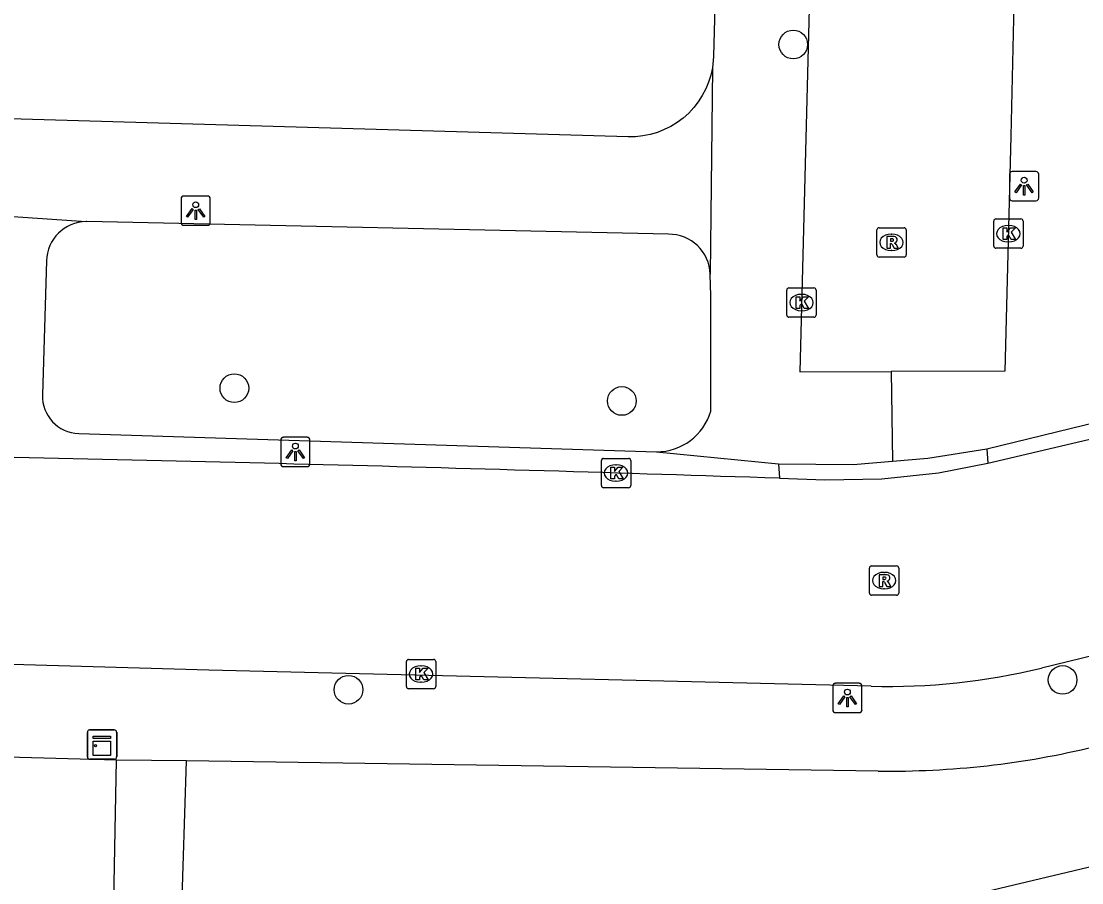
# Model space of a CAD drawing. Extents: x 162026 to 163499, y 387297 to 388169.
# Drawn here: x 162941.43 to 162977.59, y 387914.09 to 387943.47 of the extents above; entities that cross this region are included whole.
import ezdxf

# ---------------------------------------------------------------- set-up
doc = ezdxf.new("R2010")
doc.units = 0
for name, color, linetype in [('IMGEO_Boom', 7, 'Continuous'), ('IMGEO_Kast', 7, 'Continuous'), ('IMGEO_Kolk', 7, 'Continuous'), ('IMGEO_Lichtpunt', 7, 'Continuous'), ('IMGEO_Pand', 7, 'Continuous'), ('IMGEO_Rijbaan_lokaal_open', 7, 'Continuous'), ('IMGEO_Rioolput', 7, 'Continuous'), ('IMGEO_Voetpad_open', 7, 'Continuous')]:
    doc.layers.add(name, color=color, linetype=linetype)

msp = doc.modelspace()

# ---------------------------------------------------------------- linework, layer by layer
at = {"layer": 'IMGEO_Boom'}
for centre in [(162967.749, 387942.678), (162948.696, 387930.959), (162961.906, 387930.522), (162976.932, 387921.01), (162952.587, 387920.675)]:
    msp.add_circle(centre, 0.489, dxfattribs=at)
at = {"layer": 'IMGEO_Kast'}
for p, q in [((162943.684, 387918.379), (162943.684, 387919.22)), ((162943.684, 387919.22), (162943.684, 387918.379)), ((162943.759, 387919.304), (162944.6, 387919.304)), ((162944.6, 387919.304), (162943.759, 387919.304)), ((162944.684, 387919.229), (162944.684, 387918.388)), ((162944.684, 387918.388), (162944.684, 387919.229)), ((162944.609, 387918.304), (162943.768, 387918.304)), ((162943.768, 387918.304), (162944.609, 387918.304))]:
    msp.add_line(p, q, dxfattribs=at)
for points in [[(162943.879, 387919.094), (162944.479, 387919.094), (162944.479, 387919.009), (162943.879, 387919.009), (162943.879, 387919.094)], [(162943.879, 387918.919), (162944.479, 387918.919), (162944.479, 387918.43), (162943.879, 387918.43), (162943.879, 387918.919)]]:
    msp.add_lwpolyline(points, dxfattribs=at)
msp.add_circle((162943.963, 387918.768), 0.0377, dxfattribs=at)
for centre, start, end in [((162943.762, 387919.226), 92.4484, 184.2845), ((162943.762, 387919.226), 92.4484, 184.2845), ((162944.606, 387919.226), 2.4484, 94.2845), ((162944.606, 387919.226), 2.4484, 94.2845), ((162943.762, 387918.382), 182.4484, 274.2845), ((162943.762, 387918.382), 182.4484, 274.2845), ((162944.606, 387918.382), 272.4484, 4.2845), ((162944.606, 387918.382), 272.4484, 4.2845)]:
    msp.add_arc(centre, 0.0779, start, end, dxfattribs=at)
at = {"layer": 'IMGEO_Kolk'}
for p, q in [((162974.583, 387935.802), (162974.583, 387936.654)), ((162974.658, 387936.728), (162975.51, 387936.728)), ((162975.071, 387936.508), (162975.096, 387936.508)), ((162975.584, 387936.654), (162975.584, 387935.802)), ((162975.51, 387935.728), (162974.658, 387935.728)), ((162975.094, 387935.948), (162975.069, 387935.948)), ((162967.529, 387933.452), (162967.529, 387934.304)), ((162967.604, 387934.378), (162968.456, 387934.378)), ((162968.53, 387934.304), (162968.53, 387933.452)), ((162968.017, 387934.158), (162968.042, 387934.158)), ((162968.04, 387933.598), (162968.015, 387933.598)), ((162968.456, 387933.378), (162967.604, 387933.378)), ((162961.207, 387927.639), (162961.207, 387928.491)), ((162961.282, 387928.565), (162962.134, 387928.565)), ((162962.208, 387928.491), (162962.208, 387927.639)), ((162961.695, 387928.345), (162961.72, 387928.345)), ((162961.718, 387927.785), (162961.693, 387927.785)), ((162962.134, 387927.565), (162961.282, 387927.565)), ((162954.56, 387920.784), (162954.56, 387921.636)), ((162954.635, 387921.71), (162955.487, 387921.71)), ((162955.561, 387921.636), (162955.561, 387920.784)), ((162955.048, 387921.49), (162955.073, 387921.49)), ((162955.071, 387920.93), (162955.046, 387920.93)), ((162955.487, 387920.71), (162954.635, 387920.71))]:
    msp.add_line(p, q, dxfattribs=at)
for points in [[(162974.583, 387935.802), (162974.583, 387936.654)], [(162974.658, 387936.728), (162975.51, 387936.728)], [(162975.584, 387936.654), (162975.584, 387935.802)], [(162974.904, 387936.428), (162975.027, 387936.428), (162975.027, 387936.277), (162975.157, 387936.428), (162975.321, 387936.428), (162975.175, 387936.277), (162975.328, 387936.028), (162975.176, 387936.028), (162975.091, 387936.192), (162975.027, 387936.125), (162975.027, 387936.028), (162974.904, 387936.028), (162974.904, 387936.428)], [(162975.51, 387935.728), (162974.658, 387935.728)], [(162967.529, 387933.452), (162967.529, 387934.304)], [(162967.604, 387934.378), (162968.456, 387934.378)], [(162968.53, 387934.304), (162968.53, 387933.452)], [(162967.85, 387934.078), (162967.973, 387934.078), (162967.973, 387933.927), (162968.103, 387934.078), (162968.267, 387934.078), (162968.121, 387933.927), (162968.274, 387933.678), (162968.122, 387933.678), (162968.037, 387933.842), (162967.973, 387933.775), (162967.973, 387933.678), (162967.85, 387933.678), (162967.85, 387934.078)], [(162968.456, 387933.378), (162967.604, 387933.378)], [(162961.207, 387927.639), (162961.207, 387928.491)], [(162961.282, 387928.565), (162962.134, 387928.565)], [(162962.208, 387928.491), (162962.208, 387927.639)], [(162961.528, 387928.265), (162961.651, 387928.265), (162961.651, 387928.114), (162961.781, 387928.265), (162961.945, 387928.265), (162961.799, 387928.114), (162961.952, 387927.865), (162961.8, 387927.865), (162961.715, 387928.029), (162961.651, 387927.962), (162961.651, 387927.865), (162961.528, 387927.865), (162961.528, 387928.265)], [(162962.134, 387927.565), (162961.282, 387927.565)], [(162954.56, 387920.784), (162954.56, 387921.636)], [(162954.635, 387921.71), (162955.487, 387921.71)], [(162955.561, 387921.636), (162955.561, 387920.784)], [(162954.881, 387921.41), (162955.004, 387921.41), (162955.004, 387921.259), (162955.134, 387921.41), (162955.298, 387921.41), (162955.152, 387921.259), (162955.305, 387921.01), (162955.153, 387921.01), (162955.068, 387921.174), (162955.004, 387921.107), (162955.004, 387921.01), (162954.881, 387921.01), (162954.881, 387921.41)], [(162955.487, 387920.71), (162954.635, 387920.71)]]:
    msp.add_lwpolyline(points, dxfattribs=at)
for centre, start, end in [((162974.66, 387936.652), 91.552, 178.448), ((162974.66, 387936.652), 91.552, 178.448), ((162975.508, 387936.652), 1.552, 88.448), ((162975.508, 387936.652), 1.552, 88.448), ((162974.66, 387935.804), 181.552, 268.448), ((162974.66, 387935.804), 181.552, 268.448), ((162975.508, 387935.804), 271.552, 358.448), ((162975.508, 387935.804), 271.552, 358.448), ((162967.606, 387934.302), 91.552, 178.448), ((162967.606, 387934.302), 91.552, 178.448), ((162968.454, 387934.302), 1.552, 88.448), ((162968.454, 387934.302), 1.552, 88.448), ((162967.606, 387933.454), 181.552, 268.448), ((162967.606, 387933.454), 181.552, 268.448), ((162968.454, 387933.454), 271.552, 358.448), ((162968.454, 387933.454), 271.552, 358.448), ((162961.284, 387928.489), 91.552, 178.448), ((162961.284, 387928.489), 91.552, 178.448), ((162962.132, 387928.489), 1.552, 88.448), ((162962.132, 387928.489), 1.552, 88.448), ((162961.284, 387927.641), 181.552, 268.448), ((162961.284, 387927.641), 181.552, 268.448), ((162962.132, 387927.641), 271.552, 358.448), ((162962.132, 387927.641), 271.552, 358.448), ((162954.637, 387921.634), 91.552, 178.448), ((162954.637, 387921.634), 91.552, 178.448), ((162955.485, 387921.634), 1.552, 88.448), ((162955.485, 387921.634), 1.552, 88.448), ((162954.637, 387920.786), 181.552, 268.448), ((162954.637, 387920.786), 181.552, 268.448), ((162955.485, 387920.786), 271.552, 358.448), ((162955.485, 387920.786), 271.552, 358.448)]:
    msp.add_arc(centre, 0.0765, start, end, dxfattribs=at)
for centre, major_axis, ratio, start_param, end_param in [((162975.07, 387936.228), (-0.387, 0.002), 0.722429, 4.712389, 7.853982), ((162975.095, 387936.228), (-0.39, 0.002), 0.717154, 1.570796, 4.712389), ((162968.016, 387933.878), (-0.387, 0.002), 0.722429, 4.712389, 7.853982), ((162968.041, 387933.878), (-0.39, 0.002), 0.717154, 1.570796, 4.712389), ((162961.694, 387928.065), (-0.387, 0.002), 0.722429, 4.712389, 7.853982), ((162961.719, 387928.065), (-0.39, 0.002), 0.717154, 1.570796, 4.712389), ((162955.047, 387921.21), (-0.387, 0.002), 0.722429, 4.712389, 7.853982), ((162955.072, 387921.21), (-0.39, 0.002), 0.717154, 1.570796, 4.712389)]:
    msp.add_ellipse(centre, major_axis=major_axis, ratio=ratio, start_param=start_param, end_param=end_param, dxfattribs=at)
at = {"layer": 'IMGEO_Lichtpunt'}
for p, q in [((162975.121, 387938.251), (162975.121, 387937.444)), ((162975.121, 387938.251), (162975.121, 387937.444)), ((162976.023, 387938.346), (162975.215, 387938.346)), ((162976.023, 387938.346), (162975.215, 387938.346)), ((162976.117, 387937.444), (162976.117, 387938.251)), ((162976.117, 387937.444), (162976.117, 387938.251)), ((162946.879, 387937.416), (162946.879, 387936.609)), ((162946.879, 387937.416), (162946.879, 387936.609)), ((162947.781, 387937.511), (162946.973, 387937.511)), ((162947.781, 387937.511), (162946.973, 387937.511)), ((162947.875, 387936.609), (162947.875, 387937.416)), ((162947.875, 387936.609), (162947.875, 387937.416)), ((162975.215, 387937.35), (162976.023, 387937.35)), ((162975.215, 387937.35), (162976.023, 387937.35)), ((162946.973, 387936.515), (162947.781, 387936.515)), ((162946.973, 387936.515), (162947.781, 387936.515)), ((162951.18, 387929.282), (162950.372, 387929.282)), ((162951.18, 387929.282), (162950.372, 387929.282)), ((162950.278, 387929.187), (162950.278, 387928.38)), ((162950.278, 387929.187), (162950.278, 387928.38)), ((162951.274, 387928.38), (162951.274, 387929.187)), ((162951.274, 387928.38), (162951.274, 387929.187)), ((162950.372, 387928.286), (162951.18, 387928.286)), ((162950.372, 387928.286), (162951.18, 387928.286)), ((162969.999, 387920.893), (162969.191, 387920.893)), ((162969.999, 387920.893), (162969.191, 387920.893)), ((162969.097, 387920.798), (162969.097, 387919.991)), ((162969.097, 387920.798), (162969.097, 387919.991)), ((162970.093, 387919.991), (162970.093, 387920.798)), ((162970.093, 387919.991), (162970.093, 387920.798)), ((162969.191, 387919.897), (162969.999, 387919.897)), ((162969.191, 387919.897), (162969.999, 387919.897))]:
    msp.add_line(p, q, dxfattribs=at)
for points in [[(162975.495, 387937.915), (162975.534, 387937.887), (162975.346, 387937.625), (162975.308, 387937.652), (162975.495, 387937.915)], [(162975.707, 387937.887), (162975.745, 387937.914), (162975.932, 387937.652), (162975.893, 387937.624), (162975.707, 387937.887)], [(162975.597, 387937.867), (162975.644, 387937.867), (162975.644, 387937.545), (162975.597, 387937.545), (162975.597, 387937.867)], [(162947.253, 387937.08), (162947.292, 387937.052), (162947.104, 387936.79), (162947.066, 387936.817), (162947.253, 387937.08)], [(162947.355, 387937.032), (162947.402, 387937.032), (162947.402, 387936.71), (162947.355, 387936.71), (162947.355, 387937.032)], [(162947.465, 387937.052), (162947.503, 387937.079), (162947.69, 387936.817), (162947.651, 387936.789), (162947.465, 387937.052)], [(162950.652, 387928.851), (162950.691, 387928.823), (162950.503, 387928.561), (162950.465, 387928.588), (162950.652, 387928.851)], [(162950.864, 387928.823), (162950.902, 387928.85), (162951.089, 387928.588), (162951.05, 387928.56), (162950.864, 387928.823)], [(162950.754, 387928.803), (162950.801, 387928.803), (162950.801, 387928.481), (162950.754, 387928.481), (162950.754, 387928.803)], [(162969.471, 387920.462), (162969.51, 387920.434), (162969.322, 387920.172), (162969.284, 387920.199), (162969.471, 387920.462)], [(162969.573, 387920.414), (162969.62, 387920.414), (162969.62, 387920.092), (162969.573, 387920.092), (162969.573, 387920.414)], [(162969.683, 387920.434), (162969.721, 387920.461), (162969.908, 387920.199), (162969.869, 387920.171), (162969.683, 387920.434)]]:
    msp.add_lwpolyline(points, dxfattribs=at)
for centre in [(162975.62, 387938.049), (162947.378, 387937.214), (162950.777, 387928.985), (162969.596, 387920.596)]:
    msp.add_circle(centre, 0.0994, dxfattribs=at)
for centre, start, end in [((162975.215, 387938.251), 90, 180), ((162975.215, 387938.251), 90, 180), ((162976.023, 387938.251), 0, 90), ((162976.023, 387938.251), 0, 90), ((162946.973, 387937.416), 90, 180), ((162946.973, 387937.416), 90, 180), ((162947.781, 387937.416), 0, 90), ((162947.781, 387937.416), 0, 90), ((162975.215, 387937.444), 180, 270), ((162975.215, 387937.444), 180, 270), ((162976.023, 387937.444), 270, 0), ((162976.023, 387937.444), 270, 360), ((162946.973, 387936.609), 180, 270), ((162946.973, 387936.609), 180, 270), ((162947.781, 387936.609), 270, 0), ((162947.781, 387936.609), 270, 360), ((162950.372, 387929.187), 90, 180), ((162950.372, 387929.187), 90, 180), ((162951.18, 387929.187), 0, 90), ((162951.18, 387929.187), 0, 90), ((162950.372, 387928.38), 180, 270), ((162950.372, 387928.38), 180, 270), ((162951.18, 387928.38), 270, 0), ((162951.18, 387928.38), 270, 360), ((162969.191, 387920.798), 90, 180), ((162969.191, 387920.798), 90, 180), ((162969.999, 387920.798), 0, 90), ((162969.999, 387920.798), 0, 90), ((162969.191, 387919.991), 180, 270), ((162969.191, 387919.991), 180, 270), ((162969.999, 387919.991), 270, 0), ((162969.999, 387919.991), 270, 360)]:
    msp.add_arc(centre, 0.0946, start, end, dxfattribs=at)
at = {"layer": 'IMGEO_Pand'}
msp.add_lwpolyline([(162973.642, 387913.636), (162979.624, 387915.054)], dxfattribs=at)
at = {"layer": 'IMGEO_Rijbaan_lokaal_open'}
for points in [[(162975.889, 387969.016), (162975.274, 387944.057), (162975.164, 387939.547), (162974.968, 387931.535), (162971.084, 387931.527)], [(162974.386, 387928.397), (163000, 387934.423), (163035.524, 387942.894), (163038.667, 387943.643), (163057.25, 387948.095)], [(162968.381, 387947.454), (162967.971, 387931.521), (162971.084, 387931.527)], [(163017.662, 387931.509), (163001.532, 387927.579), (163000, 387927.206), (162991.076, 387925.032), (162976.212, 387921.411)], [(162967.278, 387927.885), (162968.831, 387927.832), (162970.77, 387927.865), (162972.698, 387928.071), (162974.386, 387928.397)], [(162970.408, 387920.794), (162951.559, 387921.25), (162947.824, 387921.34), (162918.243, 387922.192), (162915.525, 387922.239), (162914.483, 387922.258)]]:
    msp.add_lwpolyline(points, dxfattribs=at)
for centre, radius, start, end in [((162898.866, 385883.387), 2045.642, 88.083524, 88.982991), ((162971.007, 387942.762), 21.976, 268.4369, 283.6993)]:
    msp.add_arc(centre, radius, start, end, dxfattribs=at)
at = {"layer": 'IMGEO_Rioolput'}
for p, q in [((162970.599, 387935.504), (162970.599, 387936.356)), ((162970.674, 387936.43), (162971.526, 387936.43)), ((162971.087, 387936.21), (162971.112, 387936.21)), ((162971.6, 387936.356), (162971.6, 387935.504)), ((162971.526, 387935.43), (162970.674, 387935.43)), ((162971.11, 387935.65), (162971.085, 387935.65)), ((162970.421, 387924.898), (162971.273, 387924.898)), ((162970.346, 387923.972), (162970.346, 387924.824)), ((162970.834, 387924.678), (162970.859, 387924.678)), ((162971.347, 387924.824), (162971.347, 387923.972)), ((162971.273, 387923.898), (162970.421, 387923.898)), ((162970.857, 387924.118), (162970.832, 387924.118))]:
    msp.add_line(p, q, dxfattribs=at)
for points in [[(162970.599, 387935.504), (162970.599, 387936.356)], [(162970.674, 387936.43), (162971.526, 387936.43)], [(162971.188, 387936.128), (162970.936, 387936.13), (162970.936, 387935.73)], [(162971.6, 387936.356), (162971.6, 387935.504)], [(162970.936, 387935.73), (162971.06, 387935.73), (162971.06, 387935.892), (162971.071, 387935.892)], [(162971.114, 387936.049), (162971.06, 387936.049), (162971.06, 387935.968)], [(162971.06, 387935.968), (162971.112, 387935.968)], [(162971.118, 387935.863), (162971.189, 387935.73), (162971.329, 387935.73), (162971.264, 387935.856)], [(162971.526, 387935.43), (162970.674, 387935.43)], [(162970.421, 387924.898), (162971.273, 387924.898)], [(162970.346, 387923.972), (162970.346, 387924.824)], [(162970.935, 387924.596), (162970.683, 387924.598), (162970.683, 387924.198)], [(162970.861, 387924.517), (162970.807, 387924.517), (162970.807, 387924.436)], [(162971.347, 387924.824), (162971.347, 387923.972)], [(162970.683, 387924.198), (162970.807, 387924.198), (162970.807, 387924.36), (162970.818, 387924.36)], [(162970.807, 387924.436), (162970.859, 387924.436)], [(162970.865, 387924.331), (162970.936, 387924.198), (162971.076, 387924.198), (162971.011, 387924.324)], [(162971.273, 387923.898), (162970.421, 387923.898)]]:
    msp.add_lwpolyline(points, dxfattribs=at)
for centre, radius, start, end in [((162970.676, 387936.354), 0.0765, 91.552, 178.448), ((162970.676, 387936.354), 0.0765, 91.552, 178.448), ((162971.187, 387936.018), 0.109, 350.3612, 89.416), ((162971.524, 387936.354), 0.0765, 1.552, 88.448), ((162971.524, 387936.354), 0.0765, 1.552, 88.448), ((162971.07, 387935.839), 0.0533, 26.0293, 88.6989), ((162971.096, 387936.157), 0.19, 274.7715, 282.9687), ((162971.12, 387935.953), 0.0964, 77.0061, 93.1865), ((162971.134, 387936.01), 0.0378, 276.6634, 79.6772), ((162971.185, 387936.018), 0.112, 277.5842, 350.9817), ((162971.169, 387935.803), 0.108, 29.5134, 73.7905), ((162970.676, 387935.506), 0.0765, 181.552, 268.448), ((162970.676, 387935.506), 0.0765, 181.552, 268.448), ((162971.524, 387935.506), 0.0765, 271.552, 358.448), ((162971.524, 387935.506), 0.0765, 271.552, 358.448), ((162970.423, 387924.822), 0.0765, 91.552, 178.448), ((162970.423, 387924.822), 0.0765, 91.552, 178.448), ((162971.271, 387924.822), 0.0765, 1.552, 88.448), ((162971.271, 387924.822), 0.0765, 1.552, 88.448), ((162970.867, 387924.421), 0.0964, 77.0061, 93.1865), ((162970.881, 387924.478), 0.0378, 276.6634, 79.6772), ((162970.934, 387924.486), 0.109, 350.3612, 89.416), ((162970.817, 387924.307), 0.0533, 26.0293, 88.6989), ((162970.843, 387924.625), 0.19, 274.7715, 282.9687), ((162970.932, 387924.486), 0.112, 277.5842, 350.9817), ((162970.916, 387924.271), 0.108, 29.5134, 73.7905), ((162970.423, 387923.974), 0.0765, 181.552, 268.448), ((162970.423, 387923.974), 0.0765, 181.552, 268.448), ((162971.271, 387923.974), 0.0765, 271.552, 358.448), ((162971.271, 387923.974), 0.0765, 271.552, 358.448)]:
    msp.add_arc(centre, radius, start, end, dxfattribs=at)
for centre, major_axis, ratio, start_param, end_param in [((162971.086, 387935.93), (-0.387, 0.002), 0.722429, 4.712389, 7.853982), ((162971.111, 387935.93), (-0.39, 0.002), 0.717154, 1.570796, 4.712389), ((162970.833, 387924.398), (-0.387, 0.002), 0.722429, 4.712389, 7.853982), ((162970.858, 387924.398), (-0.39, 0.002), 0.717154, 1.570796, 4.712389)]:
    msp.add_ellipse(centre, major_axis=major_axis, ratio=ratio, start_param=start_param, end_param=end_param, dxfattribs=at)
at = {"layer": 'IMGEO_Voetpad_open'}
for points in [[(162965.645, 387964.95), (162965.032, 387942.282), (162965.024, 387942.134), (162964.993, 387941.883)], [(162964.993, 387941.883), (162964.939, 387941.636), (162964.864, 387941.395), (162964.767, 387941.161), (162964.65, 387940.937), (162964.513, 387940.724), (162964.358, 387940.525), (162964.186, 387940.34), (162963.998, 387940.171), (162963.795, 387940.019), (162963.58, 387939.887), (162963.354, 387939.774), (162963.118, 387939.681), (162962.875, 387939.61), (162962.627, 387939.562), (162962.376, 387939.535), (162962.123, 387939.531), (162917.209, 387940.841)], [(162964.993, 387941.883), (162964.918, 387934.844)], [(162938.98, 387936.965), (162943.643, 387936.646)], [(162963.493, 387936.207), (162943.663, 387936.646), (162943.643, 387936.646)], [(162942.29, 387935.299), (162942.152, 387930.732)], [(162964.938, 387930.169), (162964.941, 387934.103), (162964.918, 387934.844)], [(162971.084, 387931.527), (162971.136, 387928.469)], [(162974.353, 387928.895), (162981.517, 387930.635)], [(162943.391, 387929.413), (162963.092, 387928.787)], [(162971.136, 387928.469), (162972.335, 387928.566), (162974.353, 387928.895)], [(162974.353, 387928.895), (162974.386, 387928.397)], [(162963.092, 387928.787), (162967.245, 387928.383)], [(162967.245, 387928.383), (162969.794, 387928.361), (162971.136, 387928.469)], [(162967.245, 387928.383), (162967.278, 387927.885)], [(162944.68, 387918.272), (162916.958, 387919.029)], [(162944.471, 387907.457), (162944.68, 387918.272)], [(162947.059, 387918.246), (162944.68, 387918.272)], [(162951.487, 387888.475), (162946.725, 387907.616), (162946.777, 387909.265), (162947.059, 387918.246)], [(162970.646, 387917.902), (162947.059, 387918.246)]]:
    msp.add_lwpolyline(points, dxfattribs=at)
for centre, radius, start, end in [((162943.674, 387935.262), 1.384, 91.2699, 178.4754), ((162963.516, 387934.805), 1.403, 1.6107, 90.9371), ((162943.432, 387930.693), 1.281, 178.2696, 268.1478), ((162963.083, 387930.723), 1.936, 270.258, 343.3824), ((162971.079, 387947.075), 29.176, 269.1501, 283.7673)]:
    msp.add_arc(centre, radius, start, end, dxfattribs=at)

doc.saveas('drawing.dxf')
